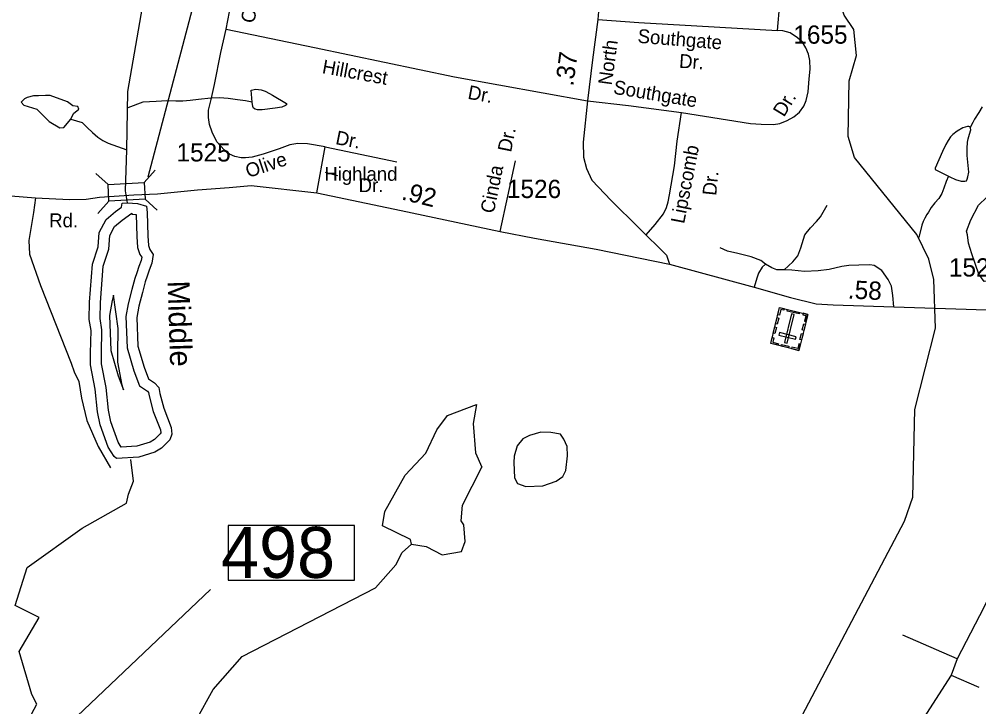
# Model space of a CAD drawing. Extents: x 2082433 to 2279600, y 546599 to 755198.
# Drawn here: x 2126380 to 2132963, y 660530 to 665248 of the extents above; entities that cross this region are included whole.
import ezdxf

# ---------------------------------------------------------------- set-up
doc = ezdxf.new("R2010")
doc.units = 0
for name, color, linetype in [('Exist Cultural Cemetery CELL', 7, 'Continuous'), ('Exist Hydrographic Buffer Line', 7, 'Continuous'), ('Exist Hydrographic Creek Single Shore', 7, 'Continuous'), ('Exist Hydrographic Creek Single Shore Label', 7, 'Continuous'), ('Exist Hydrographic Lake Shore', 7, 'Continuous'), ('Exist Hydrographic Pond Over 1500 Sq Ft', 7, 'Continuous'), ('Exist Hydrographic Pond Under 1500 Sq Ft', 7, 'Continuous'), ('Exist Road Non-System Type 51', 7, 'Continuous'), ('Exist Road Non-System Type 51 Label', 7, 'Continuous'), ('Exist Road Primary Interstate Structure Standard Bridge Number Label', 7, 'Continuous'), ('Exist Road Primary NC Structure Standard Bridge Number Label', 7, 'Continuous'), ('Exist Road Secondary Mileage Hundredths English Label', 7, 'Continuous'), ('Exist Road Secondary Structure Standard Bridge CELL', 7, 'Continuous'), ('Exist Road Secondary Type 51 Attributed', 7, 'Continuous'), ('Exist Road Secondary Type 51 Label', 7, 'Continuous'), ('Exist Road Secondary Type 51 Number Label', 7, 'Continuous')]:
    doc.layers.add(name, color=color, linetype=linetype)

msp = doc.modelspace()

# ---------------------------------------------------------------- linework, layer by layer
at = {"layer": 'Exist Cultural Cemetery CELL'}
for points in [[(2131729.4, 662975.6), (2131536.1, 663023), (2131596.7, 663270.3), (2131790.1, 663223)], [(2131628.9, 663262.5), (2131626.1, 663251.3), (2131604.8, 663256.5), (2131595.2, 663217.3), (2131584.3, 663219.9), (2131596.7, 663270.3)], [(2131731.5, 663225.5), (2131649.1, 663245.7), (2131651.8, 663256.7), (2131734.2, 663236.5)], [(2131590.5, 663197.4), (2131580.2, 663155.4), (2131569.2, 663158.1), (2131579.5, 663200.2)], [(2131630.5, 663030.1), (2131648.7, 663025.6), (2131697, 663222.6), (2131678.8, 663227)], [(2131757.9, 663230.8), (2131755.2, 663219.6), (2131776.6, 663214.4), (2131766.9, 663175.1), (2131777.8, 663172.5), (2131790.1, 663222.9)], [(2131574.8, 663133.4), (2131564.5, 663091.4), (2131553.5, 663094.1), (2131563.8, 663136.1)], [(2131773.5, 663155), (2131763.1, 663112.9), (2131752.1, 663115.7), (2131762.4, 663157.7)], [(2131546.3, 663065.2), (2131557.4, 663062.5), (2131549.7, 663031.2), (2131589.1, 663021.5), (2131586.4, 663010.7), (2131536, 663023.1)], [(2131706, 663051.5), (2131710.5, 663069.6), (2131596.1, 663097.6), (2131591.7, 663079.5)], [(2131757.4, 663089.7), (2131747.1, 663047.7), (2131736.1, 663050.4), (2131746.4, 663092.4)], [(2131657.5, 662993.3), (2131607.2, 663005.6), (2131609.9, 663016.7), (2131660.2, 663004.4)], [(2131739.8, 663017.7), (2131728.7, 663020.4), (2131721.1, 662989.1), (2131681.7, 662998.8), (2131679, 662988), (2131729.4, 662975.6)]]:
    msp.add_lwpolyline(points, close=True, dxfattribs=at)
at = {"layer": 'Exist Hydrographic Buffer Line'}
msp.add_lwpolyline([(2127152.1, 663910.7), (2127178.2, 663908.7), (2127183.7, 663907.1), (2127186.9, 663757.2), (2127192.9, 663681.3), (2127207.4, 663634.6), (2127221.2, 663614.9), (2127218, 663592.7), (2127201.6, 663550.9), (2127187.5, 663508.7), (2127172.9, 663468.5), (2127153.1, 663392.6), (2127128.2, 663295.1), (2127112.6, 663207.2), (2127120.1, 662993.6), (2127166.5, 662835.9), (2127205.1, 662731.5), (2127259.6, 662695.2), (2127268.4, 662685.8), (2127273, 662663.7), (2127300.3, 662556.1), (2127349.5, 662429.9), (2127351, 662410.7), (2127348.4, 662403.6), (2127309.3, 662364.5), (2127278.6, 662345.2), (2127188.1, 662317.9), (2127080.5, 662310.6), (2127059.7, 662345), (2127009, 662484.4), (2126992, 662566.4), (2126976.5, 662720.8), (2126944.6, 662884), (2126944.6, 662955), (2126948.1, 663117.5), (2126936, 663193.5), (2126937.6, 663303.3), (2126957.4, 663553.6), (2126995.4, 663670.9), (2127001.8, 663763.7), (2127035.2, 663825.8), (2127087.8, 663868.7), (2127153.1, 663917.7), (2127152.7, 663915.3)], close=True, dxfattribs=at)
for points in [[(2127027.7, 663354.1), (2127018.7, 663318.7), (2127000.2, 663215.1), (2127008.6, 662975.6), (2127060.1, 662800.6), (2127095.7, 662704.3)], [(2127095.7, 662704.3), (2127087.4, 662737.2), (2127056.6, 662894.8), (2127056.6, 662953.8), (2127060.3, 663125.1), (2127027.7, 663354.1)]]:
    msp.add_lwpolyline(points, dxfattribs=at)
at = {"layer": 'Exist Hydrographic Creek Single Shore'}
for points in [[(2127124.2, 663988), (2127108.7, 664070.6), (2127119.5, 664352.4), (2127126.5, 664752.6), (2127272.5, 665596), (2127329.5, 665811.3), (2127342.7, 666736.1), (2127413.6, 667735.2)], [(2131661.4, 660300.6), (2132454.5, 661803.2), (2132511.5, 661969.4), (2132525.5, 662569.4), (2132665.6, 663127.6), (2132655.5, 663462.4), (2132621.5, 663600.8), (2132537.6, 663769.8), (2132110.5, 664300.1), (2132067.6, 664442), (2132074.6, 664825.7), (2132123.6, 664998.6), (2132106.6, 665176.1), (2132039.6, 665275.8), (2132005.5, 665381.5), (2132045.5, 665764.5), (2132233.6, 666508.6), (2132332.6, 666657.5), (2132557.6, 666826.8), (2132590.6, 666901.6), (2132714.6, 667010.5), (2132806.7, 667028.3), (2133013.6, 667270.1)], [(2127978, 664678.3), (2127968, 664680.2), (2127931.9, 664688.1), (2127878.2, 664693.9), (2127813.8, 664703.6), (2127754.1, 664707.3), (2127694.2, 664705), (2127610, 664696.7), (2127552.3, 664690.4), (2127502.3, 664686.2), (2127454.3, 664685.8), (2127394.2, 664687.6), (2127320.4, 664683.4), (2127228.4, 664679), (2127124.5, 664639.5)], [(2132986.6, 664646.1), (2132962.8, 664607.9), (2132934.8, 664561.9), (2132923.5, 664539.7), (2132903.4, 664505.8)], [(2126733.7, 664562.6), (2126813.1, 664539), (2126847, 664505.2), (2126883, 664469.6), (2126919.5, 664437.8), (2126953.6, 664415.6), (2126991.5, 664398.1), (2127119.5, 664352.4)], [(2132754.5, 664171.4), (2132738.9, 664133.2), (2132723.5, 664089.3), (2132709.4, 664050.9), (2132689.3, 664017), (2132661.6, 663988.7), (2132635.6, 663955), (2132617.7, 663924.8), (2132607.9, 663908.4), (2132592.5, 663882.4), (2132582.1, 663860.4), (2132572.2, 663834.3), (2132552.9, 663750.8)], [(2126498.1, 660149.3), (2126406.8, 660371.9), (2126501.7, 660547.9), (2126467.6, 660614.2), (2126379.3, 660908.7), (2126517.4, 661143.3), (2126351.7, 661225.2), (2126434.3, 661486.7), (2126812.8, 661755.1), (2127115.6, 661927.1), (2127129.3, 661989), (2127163.7, 662078.5), (2127146.3, 662226.9)], [(2128856.4, 657746.4), (2128855.4, 657861.3), (2128646.2, 658154.2), (2128511.3, 658517.7), (2128510.3, 658770.3), (2128708.4, 659179.7), (2128699.3, 659288.1), (2128624.3, 659411), (2128306.3, 659611), (2127890.4, 659606.4), (2127748.3, 659642.1), (2127605.4, 659832), (2127663.4, 660089.9), (2127595.4, 660265.2), (2127594.3, 660439.1), (2127710.4, 660649.9), (2127909.3, 660875.5), (2128824.5, 661345.7), (2128964.5, 661503.6), (2129006.4, 661588), (2129072.4, 661645.8)]]:
    msp.add_lwpolyline(points, dxfattribs=at)
at = {"layer": 'Exist Hydrographic Lake Shore'}
msp.add_lwpolyline([(2127086.3, 663984.6), (2127124.2, 663988), (2127191.3, 663982.9), (2127253.2, 663965.7), (2127258.4, 663922.7), (2127261.8, 663761), (2127267, 663695.6), (2127275.6, 663668.1), (2127299.6, 663633.6), (2127291, 663573.4), (2127272.1, 663525.3), (2127258.4, 663484), (2127244.6, 663446.1), (2127225.7, 663373.9), (2127201.6, 663279.3), (2127187.8, 663201.8), (2127194.7, 663005.7), (2127237.7, 662859.5), (2127267, 662780.4), (2127308.2, 662752.8), (2127337.5, 662721.9), (2127346.1, 662680.6), (2127371.9, 662579.1), (2127423.5, 662446.6), (2127426.9, 662400.2), (2127413.2, 662362.3), (2127356.4, 662305.6), (2127310, 662276.3), (2127201.6, 662243.6), (2127048.5, 662233.3), (2127031.3, 662247.1), (2126991.7, 662312.4), (2126936.7, 662463.8), (2126917.7, 662555), (2126902.2, 662709.8), (2126869.6, 662876.7), (2126869.6, 662955.8), (2126873, 663112.4), (2126861, 663188.1), (2126862.7, 663306.8), (2126883.3, 663568.3), (2126921.2, 663685.3), (2126928.1, 663785), (2126976.2, 663874.5), (2127041.6, 663927.8), (2127082.9, 663958.8)], close=True, dxfattribs=at)
at = {"layer": 'Exist Hydrographic Pond Over 1500 Sq Ft'}
msp.add_lwpolyline([(2126417.1, 664702), (2126393, 664677.9), (2126412, 664659), (2126501.4, 664631.4), (2126585.7, 664545.4), (2126658, 664502.4), (2126685.5, 664505.9), (2126733.7, 664562.6), (2126752.6, 664600.5), (2126790.4, 664629.7), (2126781.8, 664648.6), (2126749.1, 664653.8), (2126711.3, 664681.3), (2126592.6, 664724.3), (2126559.9, 664724.3), (2126511.7, 664720.9), (2126479, 664720.9), (2126436, 664710.6)], close=True, dxfattribs=at)
at = {"layer": 'Exist Hydrographic Pond Under 1500 Sq Ft'}
for points in [[(2127978, 664678.3), (2127971.5, 664760), (2128003.5, 664768.1), (2128040, 664764.3), (2128068, 664754.4), (2128097.8, 664738.9), (2128117.9, 664726.9), (2128214, 664669.4), (2128214, 664659.3), (2128208.3, 664655.3), (2128182.3, 664645), (2128136.3, 664636.9), (2128046.3, 664626.7), (2128016, 664626.3), (2128000.2, 664630.4), (2127988.3, 664638.2), (2127984, 664648.2), (2127978, 664678.3)], [(2132903.4, 664505.8), (2132901.5, 664509.7), (2132895, 664511.9), (2132885.1, 664511.8), (2132853.3, 664501.6), (2132815.2, 664479.4), (2132785.7, 664457.1), (2132769.7, 664441.2), (2132753.5, 664415.3), (2132738.1, 664389.2), (2132713.9, 664341), (2132664.9, 664224.7), (2132664.9, 664217), (2132754.5, 664171.4)], [(2132754.5, 664171.4), (2132765, 664167.4), (2132802.9, 664147.4), (2132842.9, 664135.7), (2132867.3, 664135.7), (2132879, 664139.6), (2132883.1, 664149.9), (2132888.8, 664165.6), (2132895, 664197.6), (2132890.3, 664243.7), (2132884.1, 664313.6), (2132884.1, 664359.8), (2132885.9, 664403.8), (2132890.1, 664425.9), (2132899.5, 664459.7), (2132909.5, 664489.8), (2132907.5, 664499.9), (2132903.4, 664505.8)], [(2129244.4, 662429.6), (2129318.5, 662529.7), (2129518.4, 662604.4), (2129493.6, 662473.7), (2129511.4, 662273.2), (2129553.4, 662173.9)], [(2129072.4, 661645.8), (2129064.4, 661678.7), (2128872.5, 661771.2), (2128888.5, 661869.3), (2129028.5, 662119), (2129169.4, 662270.3), (2129244.4, 662429.6)], [(2129072.4, 661645.8), (2129172.5, 661630.6), (2129281.5, 661572.6), (2129414.4, 661596.1), (2129439.4, 661664.5), (2129430.4, 661779.5), (2129413.4, 661806.1), (2129421.4, 661914.2), (2129553.4, 662173.9)]]:
    msp.add_lwpolyline(points, dxfattribs=at)
msp.add_lwpolyline([(2129959.8, 662413.8), (2129880.9, 662390.7), (2129834.7, 662369.6), (2129796.2, 662321.4), (2129775.1, 662250.2), (2129773.2, 662205.9), (2129778.9, 662101.9), (2129798.2, 662061.5), (2129855.9, 662042.3), (2129973.3, 662046.1), (2130063.8, 662078.8), (2130109.9, 662109.6), (2130129.2, 662152), (2130140.7, 662252.1), (2130138.8, 662315.7), (2130117.6, 662365.7), (2130092.6, 662400.4), (2130027.2, 662411.9)], close=True, dxfattribs=at)
at = {"layer": 'Exist Road Non-System Type 51'}
for points in [[(2127800, 665178.3), (2127856.8, 665480), (2127911.8, 665758.7), (2127919.8, 665833.3), (2127900.3, 665900.7), (2127829.3, 666062.2)], [(2131581.7, 665169.4), (2131615.5, 665538.6), (2131639.4, 665817.3)], [(2128478.9, 664372.4), (2128359.1, 664391.9), (2128290.8, 664395.5), (2128237.5, 664384.8), (2128163, 664358.2), (2128052.9, 664320.9), (2127978.4, 664301.4), (2127932.2, 664296.1), (2127902, 664297.8), (2127859.4, 664304.9), (2127823.9, 664320.9), (2127788.4, 664349.3), (2127735.2, 664406.1), (2127703.2, 664471.8), (2127685.5, 664525), (2127678.4, 664573), (2127678.4, 664624.4), (2127696.1, 664697.2), (2127721, 664800.2), (2127764.5, 665018.5), (2127800, 665178.3)], [(2127800, 665178.3), (2128405.3, 665054), (2129366.3, 664851.6), (2130279.7, 664688.3)], [(2130924.1, 664608.5), (2131396.2, 664532.1), (2131470.8, 664526.8), (2131554.2, 664525), (2131599.5, 664532.1), (2131649.2, 664553.4), (2131693.6, 664578.3), (2131732.6, 664610.2), (2131762.8, 664651.1), (2131778.8, 664690.1), (2131793, 664748.7), (2131800.1, 664839.2), (2131807.2, 664904.9), (2131804.5, 664963.5), (2131795.6, 665007.9), (2131776.1, 665050.5), (2131754.8, 665089.5), (2131719.3, 665119.7), (2131669.6, 665153.4), (2131618.1, 665167.6), (2131581.7, 665169.4)], [(2130279.7, 664688.3), (2130560.2, 664654.6), (2130924.1, 664608.5)], [(2130681.8, 663768.9), (2130742.1, 663839.9), (2130800.7, 663912.6), (2130822, 663955.2), (2130832.7, 663994.3), (2130841.5, 664042.2), (2130875.3, 664241), (2130893.9, 664411.4), (2130924.1, 664608.5)], [(2128422.1, 664056.4), (2128478.9, 664372.4)], [(2128478.9, 664372.4), (2128970.6, 664269.4)], [(2129678.9, 663790.2), (2129784.5, 664276.5)], [(2134110.2, 663819.6), (2134073.2, 663738.7), (2133978.6, 663604.8), (2133883.9, 663528.6), (2133786.9, 663482.5), (2133696.9, 663457.1), (2133595.3, 663434), (2133463.7, 663434), (2133214.3, 663457.1), (2132999.6, 663447.8), (2132962.7, 663498.6), (2132916.5, 663637.2), (2132893.4, 663711), (2132886.5, 663768.8), (2132879.6, 663794.2), (2132909.6, 663870.3), (2132960.4, 663971.9), (2133018.1, 664027.4), (2133050.4, 664078.1), (2133112.8, 664219)], [(2126491.8, 664022.4), (2126478.6, 663922.5), (2126447.5, 663729.8), (2126450.3, 663636.4), (2126526.8, 663421.1), (2126737.6, 662888.5), (2126757.4, 662829), (2126788.6, 662761.1), (2126808.4, 662647.8), (2126845.2, 662494.8), (2126921.6, 662316.3), (2127006.5, 662169)], [(2131628.8, 663527.5), (2131687.3, 663584.3), (2131721.1, 663625.1), (2131742.4, 663680.1), (2131770.8, 663768.9), (2131808, 663816.8), (2131850.6, 663859.4), (2131877.3, 663891.3), (2131923.4, 663973)], [(2131501, 663566.5), (2131467.2, 663593.1), (2131401.6, 663618), (2131311, 663641.1), (2131238.3, 663657), (2131188.6, 663680.1)], [(2131501, 663566.5), (2131476.1, 663547), (2131453, 663506.2), (2131440.6, 663470.7), (2131422.9, 663410.3)], [(2131628.8, 663527.5), (2131577.3, 663529.2), (2131543.6, 663541.7), (2131501, 663566.5)], [(2132381.4, 663275.4), (2132374.3, 663351.7), (2132363.6, 663415.6), (2132342.3, 663461.8), (2132298, 663523.9), (2132244.7, 663557.6), (2132216.3, 663563), (2132140, 663559.4), (2132070.8, 663557.6), (2132024.6, 663550.5), (2131935.8, 663531), (2131861.3, 663520.4), (2131767.2, 663516.8), (2131680.2, 663525.7), (2131628.8, 663527.5)], [(2133333.6, 661916.9), (2133284, 661768.1), (2133064.8, 661342.4), (2132967.2, 661154.2), (2132814.5, 660859.6)], [(2132814.5, 660859.6), (2132441.7, 661022.9)], [(2132814.5, 660859.6), (2132772.8, 660747.7)], [(2132772.8, 660747.7), (2132521.6, 660357.2)], [(2132772.8, 660747.7), (2132962.7, 660664.3)]]:
    msp.add_lwpolyline(points, dxfattribs=at)
at = {"layer": 'Exist Road Non-System Type 51 Label'}
msp.add_lwpolyline([(2128565.1, 664172.2), (2128481.4, 664196.3)], dxfattribs=at)
at = {"layer": 'Exist Road Primary Interstate Structure Standard Bridge Number Label'}
msp.add_lwpolyline([(2128679.8, 661775), (2127813.4, 661775), (2127813.4, 661399.4), (2128679.8, 661399.4)], close=True, dxfattribs=at)
at = {"layer": 'Exist Road Primary NC Structure Standard Bridge Number Label'}
for p, q in [((2127265.2, 664167), (2127609.3, 665467.5)), ((2126315.6, 660027.8), (2127691.9, 661335.3))]:
    msp.add_line(p, q, dxfattribs=at)
at = {"layer": 'Exist Road Secondary Structure Standard Bridge CELL'}
for p, q in [((2126989.6, 664112.7), (2126905.3, 664188.2)), ((2127312.5, 664212.7), (2127237, 664128.4)), ((2126995.8, 663999.7), (2126920.3, 663915.4)), ((2127327.7, 663937.3), (2127243.4, 664012.8))]:
    msp.add_line(p, q, dxfattribs=at)
msp.add_lwpolyline([(2127243.4, 664012.8), (2126995.8, 663999.2), (2126989.5, 664114.8), (2127237, 664128.4)], close=True, dxfattribs=at)
at = {"layer": 'Exist Road Secondary Type 51 Attributed'}
for points in [[(2130356.1, 665327.4), (2130350.7, 665245.7)], [(2130350.7, 665245.7), (2130314.3, 664968.8), (2130279.7, 664688.3), (2130249.6, 664404.3), (2130251.3, 664301.4), (2130271.7, 664223.3), (2130309, 664143.4), (2130441.3, 664005), (2130820.2, 663628.6), (2130841.5, 663568.3)], [(2130350.7, 665245.7), (2130631.2, 665226.2), (2131029.7, 665201.3), (2131581.7, 665169.4)], [(2126018.5, 664059.7), (2126322.6, 664035.9), (2126491.8, 664022.4), (2126726.3, 664010.9), (2126839.5, 664013), (2126932.3, 664025.9), (2127167.7, 664042.6)], [(2127167.7, 664042.6), (2127330.2, 664048.9), (2127603.1, 664078), (2127821.8, 664092.6), (2127971.8, 664107.2), (2128422.1, 664056.4), (2129001.7, 663935.7), (2129678.9, 663790.2), (2129915.8, 663745.8), (2130338.3, 663669.5), (2130841.5, 663568.3)], [(2130841.5, 663568.3), (2131422.9, 663410.3), (2131671.4, 663339.3), (2131848.7, 663296), (2131963.3, 663288.1), (2132381.4, 663275.4), (2133440.5, 663239.4), (2133571.7, 663239.4), (2133709.5, 663247.7), (2133811.2, 663271.9), (2133884.9, 663294.9)]]:
    msp.add_lwpolyline(points, dxfattribs=at)

# ---------------------------------------------------------------- texts
at = {"layer": 'Exist Hydrographic Creek Single Shore Label'}
msp.add_text('Middle', height=150, rotation=271.78923, dxfattribs=at).set_placement((2127398.1, 663452))
at = {"layer": 'Exist Road Non-System Type 51 Label'}
for s, rotation, p in [('Olive', 75.97343, (2127989.1, 665214)), ('Hillcrest', 349.62079, (2128453.9, 664878.2)), ('Dr.', 349.62079, (2129452.7, 664702.3)), ('Southgate', 350.56215, (2130451.6, 664737)), ('Dr.', 58.41079, (2131626.4, 664571.7)), ('Dr.', 348.82742, (2128545.6, 664391.6)), ('Dr.', 78.4902, (2129754.3, 664330.8)), ('Lipscomb', 79.06587, (2130941.9, 663840.5)), ('Olive', 18.44721, (2127951.4, 664158)), ('Cinda', 78.4902, (2129635.8, 663910.6)), ('Dr.', 84.19781, (2131161.5, 664034.3))]:
    msp.add_text(s, height=95, rotation=rotation, dxfattribs=at).set_placement(p)
for s, p in [('Highland', (2128473.5, 664139.1)), ('Dr.', (2128708.9, 664061.2))]:
    msp.add_text(s, height=95, dxfattribs=at).set_placement(p)
at = {"layer": 'Exist Road Primary Interstate Structure Standard Bridge Number Label'}
msp.add_text('498', height=350, dxfattribs=at).set_placement((2127766, 661415))
at = {"layer": 'Exist Road Secondary Mileage Hundredths English Label'}
for s, rotation, p in [('.37', 82.38213, (2130180.8, 664784.2)), ('.92', 346.23706, (2128997.7, 664012.1)), ('.58', 357.1212, (2132062.9, 663332.3))]:
    msp.add_text(s, height=125, rotation=rotation, dxfattribs=at).set_placement(p)
at = {"layer": 'Exist Road Secondary Type 51 Label'}
for s, rotation, p in [('Southgate', 355.45073, (2130620.4, 665086.2)), ('North', 82.25793, (2130445.3, 664791.5)), ('Dr.', 356.01078, (2130905.1, 664915)), ('Rd.', 359.60706, (2126586, 663820.8))]:
    msp.add_text(s, height=95, rotation=rotation, dxfattribs=at).set_placement(p)
at = {"layer": 'Exist Road Secondary Type 51 Number Label'}
for s, p in [('1655', (2131691, 665079.8)), ('1525', (2127459.4, 664271.6)), ('1526', (2129726.2, 664020.8)), ('1525', (2132758.2, 663482.4))]:
    msp.add_text(s, height=125, dxfattribs=at).set_placement(p)

doc.saveas('drawing.dxf')
